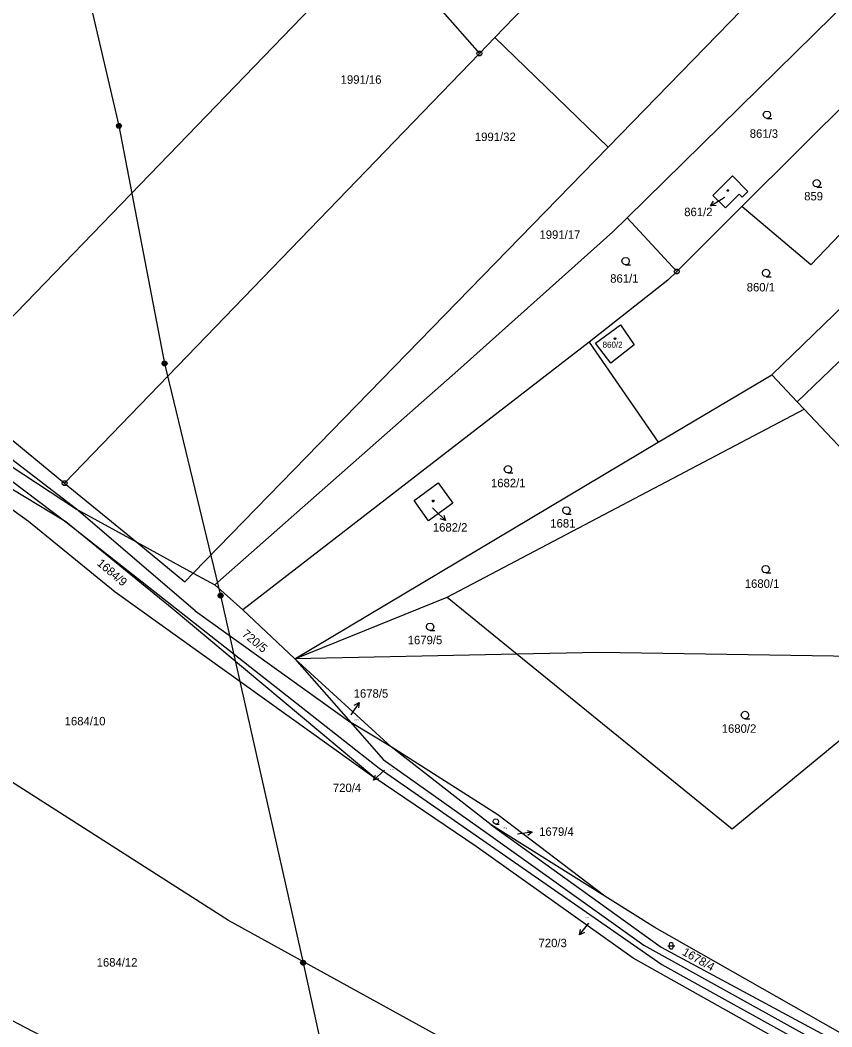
# Model space of a CAD drawing. Extents: x -609861 to -605046, y -1120287 to -1116307.
# Drawn here: x -607842.1 to -607678.8, y -1119072.1 to -1118869.6 of the extents above; entities that cross this region are included whole.
import ezdxf

# ---------------------------------------------------------------- set-up
doc = ezdxf.new("R2010")
doc.units = 0
for name, color, linetype in [('Vrstva 1', 7, 'Continuous'), ('Vrstva 2', 7, 'Continuous'), ('Vrstva 3', 7, 'Continuous'), ('Vrstva 4', 7, 'Continuous'), ('Vrstva 5', 7, 'Continuous'), ('Vrstva 6', 7, 'Continuous'), ('Vrstva 7', 7, 'Continuous'), ('Vrstva 8', 7, 'Continuous')]:
    doc.layers.add(name, color=color, linetype=linetype)

msp = doc.modelspace()

# ---------------------------------------------------------------- linework, layer by layer
at = {"layer": 'Vrstva 1'}
for p, q in [((-607746.59, -1118873.13), (-607707.8, -1118832.95)), ((-607857, -1118943.12), (-607770.06, -1118853.08)), ((-607770.06, -1118853.08), (-607749.66, -1118876.31)), ((-607683.85, -1118854.15), (-607723.78, -1118895.16)), ((-607719.92, -1118909.35), (-607673.97, -1118864.22)), ((-607749.66, -1118876.31), (-607746.59, -1118873.13)), ((-607746.59, -1118873.13), (-607723.78, -1118895.16)), ((-607696.87, -1118907.13), (-607664.07, -1118874.44)), ((-607833.1, -1118962.74), (-607749.66, -1118876.31)), ((-607652.12, -1118886.25), (-607682.97, -1118918.86)), ((-607723.78, -1118895.16), (-607807.24, -1118980.87)), ((-607690.87, -1118940.95), (-607643.68, -1118895.34)), ((-607702.68, -1118904.86), (-607698.75, -1118900.93)), ((-607698.75, -1118900.93), (-607695.65, -1118904.09)), ((-607685.72, -1118946.41), (-607638.56, -1118900.97)), ((-607695.65, -1118904.09), (-607696.81, -1118905.23)), ((-607700.18, -1118907.37), (-607702.68, -1118904.86)), ((-607697.41, -1118904.61), (-607700.18, -1118907.37)), ((-607696.81, -1118905.23), (-607697.41, -1118904.61)), ((-607709.97, -1118920.18), (-607696.87, -1118907.13)), ((-607682.97, -1118918.86), (-607696.87, -1118907.13)), ((-607722.83, -1118912.21), (-607719.92, -1118909.35)), ((-607719.92, -1118909.35), (-607709.97, -1118920.18)), ((-607754.02, -1118940.08), (-607722.83, -1118912.21)), ((-607711.75, -1118921.95), (-607709.97, -1118920.18)), ((-607711.75, -1118921.95), (-607727.56, -1118934.4)), ((-607726.31, -1118934.56), (-607721.28, -1118930.91)), ((-607721.28, -1118930.91), (-607718.52, -1118934.94)), ((-607727.56, -1118934.4), (-607797.26, -1118988.24)), ((-607727.56, -1118934.4), (-607713.72, -1118954.49)), ((-607723.21, -1118938.64), (-607726.31, -1118934.56)), ((-607718.52, -1118934.94), (-607723.21, -1118938.64)), ((-607830.71, -1118968.01), (-607869.56, -1118938.24)), ((-607874.47, -1118939.27), (-607832.84, -1118970.54)), ((-607874.47, -1118939.27), (-607830.71, -1118968.01)), ((-607802.91, -1118983.24), (-607754.02, -1118940.08)), ((-607713.72, -1118954.49), (-607690.87, -1118940.95)), ((-607685.72, -1118946.41), (-607690.87, -1118940.95)), ((-607875.83, -1118944.6), (-607840.39, -1118970.43)), ((-607832.84, -1118970.54), (-607875.83, -1118944.6)), ((-607857, -1118943.12), (-607833.1, -1118962.74)), ((-607684.34, -1118947.87), (-607685.72, -1118946.41)), ((-607756.13, -1118985.71), (-607684.34, -1118947.87)), ((-607672.55, -1118960.38), (-607684.34, -1118947.87)), ((-607786.76, -1118998.1), (-607713.72, -1118954.49)), ((-607833.1, -1118962.74), (-607818.57, -1118974.66)), ((-607762.78, -1118966.25), (-607757.95, -1118962.71)), ((-607757.95, -1118962.71), (-607755.04, -1118966.77)), ((-607759.89, -1118970.33), (-607762.78, -1118966.25)), ((-607755.04, -1118966.77), (-607759.89, -1118970.33)), ((-607806.83, -1118988.42), (-607830.71, -1118968.01)), ((-607830.71, -1118968.01), (-607818.57, -1118974.66)), ((-607840.39, -1118970.43), (-607822.92, -1118984.61)), ((-607832.84, -1118970.54), (-607769.83, -1119020.07)), ((-607811.46, -1118988), (-607832.84, -1118970.54)), ((-607818.57, -1118974.66), (-607808.91, -1118982.59)), ((-607807.24, -1118980.87), (-607808.91, -1118982.59)), ((-607807.24, -1118980.87), (-607802.91, -1118983.24)), ((-607797.26, -1118988.24), (-607802.91, -1118983.24)), ((-607822.92, -1118984.61), (-607770.88, -1119021.89)), ((-607786.76, -1118998.1), (-607756.13, -1118985.71)), ((-607756.13, -1118985.71), (-607742.05, -1118997.17)), ((-607770.88, -1119021.89), (-607811.46, -1118988)), ((-607806.83, -1118988.42), (-607775.53, -1119010.89)), ((-607797.26, -1118988.24), (-607786.76, -1118998.1)), ((-607742.05, -1118997.17), (-607786.76, -1118998.1)), ((-607725.61, -1118996.83), (-607742.05, -1118997.17)), ((-607742.05, -1118997.17), (-607698.85, -1119032.33)), ((-607657.02, -1118997.88), (-607725.61, -1118996.83)), ((-607786.76, -1118998.1), (-607775.53, -1119010.89)), ((-607767.41, -1119015.83), (-607786.76, -1118998.1)), ((-607698.85, -1119032.33), (-607657.02, -1118997.88)), ((-607767.41, -1119015.83), (-607775.53, -1119010.89)), ((-607775.53, -1119010.89), (-607768.99, -1119018.33)), ((-607745.99, -1119029.47), (-607767.41, -1119015.83)), ((-607747.33, -1119031.49), (-607767.41, -1119015.83)), ((-607768.99, -1119018.33), (-607748.28, -1119033.07)), ((-607800.12, -1119050.72), (-607846.27, -1119021.31)), ((-607750.3, -1119035.88), (-607770.88, -1119021.89)), ((-607769.83, -1119020.07), (-607712.95, -1119059.6)), ((-607724.41, -1119045.87), (-607745.99, -1119029.47)), ((-607747.33, -1119031.49), (-607713.09, -1119056.11)), ((-607724.41, -1119045.87), (-607747.33, -1119031.49)), ((-607748.28, -1119033.07), (-607716.62, -1119055.73)), ((-607718.7, -1119058.29), (-607750.3, -1119035.88)), ((-607714.38, -1119052.16), (-607724.41, -1119045.87)), ((-607882.62, -1119050.54), (-607808.39, -1119089.25)), ((-607755.05, -1119075.55), (-607800.12, -1119050.72)), ((-607655.98, -1119085.32), (-607714.38, -1119052.16)), ((-607716.62, -1119055.73), (-607633.73, -1119101.56)), ((-607713.09, -1119056.11), (-607632.64, -1119099.38)), ((-607635.53, -1119104.97), (-607718.7, -1119058.29)), ((-607712.95, -1119059.6), (-607655.15, -1119091.62))]:
    msp.add_line(p, q, dxfattribs=at)
at = {"layer": 'Vrstva 3'}
for points in [[(-607691.83, -1118889.37), (-607692.21, -1118889.27), (-607692.48, -1118889), (-607692.58, -1118888.63), (-607692.48, -1118888.26), (-607692.21, -1118887.99), (-607691.84, -1118887.89), (-607691.47, -1118887.99), (-607691.2, -1118888.26), (-607691.1, -1118888.64), (-607691.2, -1118889.02), (-607691.47, -1118889.29), (-607691.85, -1118889.39), (-607690.85, -1118889.39)], [(-607681.79, -1118903.16), (-607682.17, -1118903.06), (-607682.44, -1118902.79), (-607682.54, -1118902.42), (-607682.44, -1118902.05), (-607682.17, -1118901.78), (-607681.8, -1118901.68), (-607681.43, -1118901.78), (-607681.16, -1118902.05), (-607681.06, -1118902.43), (-607681.16, -1118902.81), (-607681.43, -1118903.08), (-607681.81, -1118903.18), (-607680.81, -1118903.18)], [(-607720.25, -1118918.82), (-607720.63, -1118918.72), (-607720.9, -1118918.45), (-607721, -1118918.08), (-607720.9, -1118917.71), (-607720.63, -1118917.44), (-607720.26, -1118917.34), (-607719.89, -1118917.44), (-607719.62, -1118917.71), (-607719.52, -1118918.09), (-607719.62, -1118918.47), (-607719.89, -1118918.74), (-607720.27, -1118918.84), (-607719.27, -1118918.84)], [(-607691.98, -1118921.2), (-607692.36, -1118921.1), (-607692.63, -1118920.83), (-607692.73, -1118920.46), (-607692.63, -1118920.09), (-607692.36, -1118919.82), (-607691.99, -1118919.72), (-607691.62, -1118919.82), (-607691.35, -1118920.09), (-607691.25, -1118920.47), (-607691.35, -1118920.85), (-607691.62, -1118921.12), (-607692, -1118921.22), (-607691, -1118921.22)], [(-607743.91, -1118960.69), (-607744.29, -1118960.59), (-607744.56, -1118960.32), (-607744.66, -1118959.95), (-607744.56, -1118959.58), (-607744.29, -1118959.31), (-607743.92, -1118959.21), (-607743.55, -1118959.31), (-607743.28, -1118959.58), (-607743.18, -1118959.96), (-607743.28, -1118960.34), (-607743.55, -1118960.61), (-607743.93, -1118960.71), (-607742.93, -1118960.71)], [(-607732.16, -1118968.98), (-607732.54, -1118968.88), (-607732.81, -1118968.61), (-607732.91, -1118968.24), (-607732.81, -1118967.87), (-607732.54, -1118967.6), (-607732.17, -1118967.5), (-607731.8, -1118967.6), (-607731.53, -1118967.87), (-607731.43, -1118968.25), (-607731.53, -1118968.63), (-607731.8, -1118968.9), (-607732.18, -1118969), (-607731.18, -1118969)], [(-607692.04, -1118980.8), (-607692.42, -1118980.7), (-607692.69, -1118980.43), (-607692.79, -1118980.06), (-607692.69, -1118979.69), (-607692.42, -1118979.42), (-607692.05, -1118979.32), (-607691.68, -1118979.42), (-607691.41, -1118979.69), (-607691.31, -1118980.07), (-607691.41, -1118980.45), (-607691.68, -1118980.72), (-607692.06, -1118980.82), (-607691.06, -1118980.82)], [(-607759.58, -1118992.39), (-607759.96, -1118992.29), (-607760.23, -1118992.02), (-607760.33, -1118991.65), (-607760.23, -1118991.28), (-607759.96, -1118991.01), (-607759.59, -1118990.91), (-607759.22, -1118991.01), (-607758.95, -1118991.28), (-607758.85, -1118991.66), (-607758.95, -1118992.04), (-607759.22, -1118992.31), (-607759.6, -1118992.41), (-607758.6, -1118992.41)], [(-607696.25, -1119010.14), (-607696.63, -1119010.04), (-607696.9, -1119009.77), (-607697, -1119009.4), (-607696.9, -1119009.03), (-607696.63, -1119008.76), (-607696.26, -1119008.66), (-607695.89, -1119008.76), (-607695.62, -1119009.03), (-607695.52, -1119009.41), (-607695.62, -1119009.79), (-607695.89, -1119010.06), (-607696.27, -1119010.16), (-607695.27, -1119010.16)], [(-607746.35, -1119031.33), (-607746.616, -1119031.26), (-607746.805, -1119031.071), (-607746.875, -1119030.812), (-607746.805, -1119030.553), (-607746.616, -1119030.364), (-607746.357, -1119030.294), (-607746.098, -1119030.364), (-607745.909, -1119030.553), (-607745.839, -1119030.819), (-607745.909, -1119031.085), (-607746.098, -1119031.274), (-607746.364, -1119031.344), (-607745.664, -1119031.344)], [(-607711.78, -1119055.82), (-607710.891, -1119055.82), (-607710.38, -1119055.82)]]:
    msp.add_lwpolyline(points, dxfattribs=at)
msp.add_lwpolyline([(-607711.43, -1119055.47), (-607711.36, -1119055.267), (-607711.185, -1119055.141), (-607710.968, -1119055.141), (-607710.793, -1119055.267), (-607710.723, -1119055.47), (-607710.723, -1119056.17), (-607710.793, -1119056.373), (-607710.968, -1119056.499), (-607711.185, -1119056.499), (-607711.36, -1119056.373), (-607711.43, -1119056.17)], close=True, dxfattribs=at)
at = {"layer": 'Vrstva 4'}
msp.add_line((-607818.57, -1118974.66), (-607807.24, -1118980.87), dxfattribs=at)
at = {"layer": 'Vrstva 5'}
for points in [[(-607699.6, -1118903.73), (-607699.51, -1118903.88), (-607699.6, -1118904.03), (-607699.78, -1118904.03), (-607699.87, -1118903.88), (-607699.78, -1118903.73)], [(-607722.28, -1118933.53), (-607722.19, -1118933.68), (-607722.28, -1118933.83), (-607722.46, -1118933.83), (-607722.55, -1118933.68), (-607722.46, -1118933.53)], [(-607758.87, -1118966.2), (-607758.78, -1118966.35), (-607758.87, -1118966.5), (-607759.05, -1118966.5), (-607759.14, -1118966.35), (-607759.05, -1118966.2)]]:
    msp.add_lwpolyline(points, close=True, dxfattribs=at)
at = {"layer": 'Vrstva 6'}
for p, q in [((-607833.87, -1118840.92), (-607822.18, -1118890.89)), ((-607822.18, -1118890.89), (-607813.01, -1118938.68)), ((-607813.01, -1118938.68), (-607801.73, -1118985.39)), ((-607801.73, -1118985.39), (-607785.13, -1119059.24)), ((-607785.13, -1119059.24), (-607770.52, -1119125.95))]:
    msp.add_line(p, q, dxfattribs=at)
for points in [[(-607822.33, -1118890.41), (-607822.02, -1118890.41), (-607821.77, -1118890.59), (-607821.67, -1118890.88), (-607821.77, -1118891.17), (-607822.02, -1118891.35), (-607822.33, -1118891.35), (-607822.58, -1118891.17), (-607822.68, -1118890.88), (-607822.58, -1118890.59), (-607822.33, -1118890.41), (-607822.3, -1118890.45), (-607822.06, -1118890.45), (-607821.9, -1118890.53), (-607822.46, -1118890.53), (-607822.54, -1118890.61), (-607821.82, -1118890.61), (-607821.82, -1118890.69), (-607822.54, -1118890.69), (-607822.58, -1118890.77), (-607821.78, -1118890.77), (-607821.74, -1118890.85), (-607822.62, -1118890.85), (-607822.62, -1118890.93), (-607821.74, -1118890.93), (-607821.77, -1118891.01), (-607822.58, -1118891.01), (-607822.57, -1118891.09), (-607821.76, -1118891.09), (-607821.81, -1118891.17), (-607822.53, -1118891.17), (-607822.45, -1118891.25), (-607821.89, -1118891.25), (-607822, -1118891.33), (-607822.34, -1118891.33)], [(-607813.16, -1118938.2), (-607812.85, -1118938.2), (-607812.6, -1118938.38), (-607812.5, -1118938.67), (-607812.6, -1118938.96), (-607812.85, -1118939.14), (-607813.16, -1118939.14), (-607813.41, -1118938.96), (-607813.51, -1118938.67), (-607813.41, -1118938.38), (-607813.16, -1118938.2), (-607813.13, -1118938.24), (-607812.89, -1118938.24), (-607812.73, -1118938.32), (-607813.29, -1118938.32), (-607813.37, -1118938.4), (-607812.65, -1118938.4), (-607812.65, -1118938.48), (-607813.37, -1118938.48), (-607813.41, -1118938.56), (-607812.61, -1118938.56), (-607812.57, -1118938.64), (-607813.45, -1118938.64), (-607813.45, -1118938.72), (-607812.57, -1118938.72), (-607812.6, -1118938.8), (-607813.41, -1118938.8), (-607813.4, -1118938.88), (-607812.59, -1118938.88), (-607812.64, -1118938.96), (-607813.36, -1118938.96), (-607813.28, -1118939.04), (-607812.72, -1118939.04), (-607812.83, -1118939.12), (-607813.17, -1118939.12)], [(-607801.88, -1118984.91), (-607801.57, -1118984.91), (-607801.32, -1118985.09), (-607801.22, -1118985.38), (-607801.32, -1118985.67), (-607801.57, -1118985.85), (-607801.88, -1118985.85), (-607802.13, -1118985.67), (-607802.23, -1118985.38), (-607802.13, -1118985.09), (-607801.88, -1118984.91), (-607801.85, -1118984.95), (-607801.61, -1118984.95), (-607801.45, -1118985.03), (-607802.01, -1118985.03), (-607802.09, -1118985.11), (-607801.37, -1118985.11), (-607801.37, -1118985.19), (-607802.09, -1118985.19), (-607802.13, -1118985.27), (-607801.33, -1118985.27), (-607801.29, -1118985.35), (-607802.17, -1118985.35), (-607802.17, -1118985.43), (-607801.29, -1118985.43), (-607801.32, -1118985.51), (-607802.13, -1118985.51), (-607802.12, -1118985.59), (-607801.31, -1118985.59), (-607801.36, -1118985.67), (-607802.08, -1118985.67), (-607802, -1118985.75), (-607801.44, -1118985.75), (-607801.55, -1118985.83), (-607801.89, -1118985.83)], [(-607785.28, -1119058.76), (-607784.97, -1119058.76), (-607784.72, -1119058.94), (-607784.62, -1119059.23), (-607784.72, -1119059.52), (-607784.97, -1119059.7), (-607785.28, -1119059.7), (-607785.53, -1119059.52), (-607785.63, -1119059.23), (-607785.53, -1119058.94), (-607785.28, -1119058.76), (-607785.25, -1119058.8), (-607785.01, -1119058.8), (-607784.85, -1119058.88), (-607785.41, -1119058.88), (-607785.49, -1119058.96), (-607784.77, -1119058.96), (-607784.77, -1119059.04), (-607785.49, -1119059.04), (-607785.53, -1119059.12), (-607784.73, -1119059.12), (-607784.69, -1119059.2), (-607785.57, -1119059.2), (-607785.57, -1119059.28), (-607784.69, -1119059.28), (-607784.72, -1119059.36), (-607785.53, -1119059.36), (-607785.52, -1119059.44), (-607784.71, -1119059.44), (-607784.76, -1119059.52), (-607785.48, -1119059.52), (-607785.4, -1119059.6), (-607784.84, -1119059.6), (-607784.95, -1119059.68), (-607785.29, -1119059.68)]]:
    msp.add_lwpolyline(points, dxfattribs=at)
at = {"layer": 'Vrstva 7'}
for p, q in [((-607703.185, -1118906.962), (-607700.6, -1118905.44)), ((-607700.36, -1118905.29), (-607700.6, -1118905.44)), ((-607759.1, -1118967.7), (-607758.62, -1118968.18)), ((-607756.48, -1118970.282), (-607758.62, -1118968.18)), ((-607773.87, -1119006.854), (-607775.55, -1119009.34)), ((-607770.971, -1119022.529), (-607768.77, -1119020.49)), ((-607739.026, -1119032.986), (-607742, -1119033.38)), ((-607729.538, -1119053.642), (-607727.65, -1119051.31))]:
    msp.add_line(p, q, dxfattribs=at)
for points in [[(-607702.07, -1118906.886), (-607703.185, -1118906.962), (-607702.577, -1118906.024)], [(-607756.843, -1118969.225), (-607756.48, -1118970.282), (-607757.543, -1118969.938)], [(-607774.845, -1119007.403), (-607773.87, -1119006.854), (-607774.016, -1119007.963)], [(-607769.897, -1119022.216), (-607770.971, -1119022.529), (-607770.577, -1119021.482)], [(-607740.083, -1119032.622), (-607739.026, -1119032.986), (-607739.952, -1119033.613)], [(-607728.52, -1119053.179), (-607729.538, -1119053.642), (-607729.297, -1119052.55)]]:
    msp.add_lwpolyline(points, dxfattribs=at)
at = {"layer": 'Vrstva 8'}
for p, q in [((-607749.78, -1118876.31), (-607749.54, -1118876.31)), ((-607710.09, -1118920.18), (-607709.85, -1118920.18)), ((-607833.22, -1118962.74), (-607832.98, -1118962.74))]:
    msp.add_line(p, q, dxfattribs=at)
for points in [[(-607749.51, -1118875.83), (-607749.26, -1118876.01), (-607749.16, -1118876.3), (-607749.26, -1118876.59), (-607749.51, -1118876.77), (-607749.82, -1118876.77), (-607750.07, -1118876.59), (-607750.17, -1118876.3), (-607750.07, -1118876.01), (-607749.82, -1118875.83)], [(-607709.82, -1118919.7), (-607709.57, -1118919.88), (-607709.47, -1118920.17), (-607709.57, -1118920.46), (-607709.82, -1118920.64), (-607710.13, -1118920.64), (-607710.38, -1118920.46), (-607710.48, -1118920.17), (-607710.38, -1118919.88), (-607710.13, -1118919.7)], [(-607832.95, -1118962.26), (-607832.7, -1118962.44), (-607832.6, -1118962.73), (-607832.7, -1118963.02), (-607832.95, -1118963.2), (-607833.26, -1118963.2), (-607833.51, -1118963.02), (-607833.61, -1118962.73), (-607833.51, -1118962.44), (-607833.26, -1118962.26)]]:
    msp.add_lwpolyline(points, close=True, dxfattribs=at)

# ---------------------------------------------------------------- texts
at = {"layer": 'Vrstva 2'}
for s, height, p in [('1991/16', 1.7, (-607777.577, -1118882.41)), ('1991/32', 1.7, (-607750.576, -1118893.93)), ('861/3', 1.7, (-607695.279, -1118893.28)), ('859', 1.7, (-607684.333, -1118905.87)), ('861/2', 0.1, (-607700.547, -1118905.29)), ('1991/17', 1.7, (-607737.577, -1118913.6)), ('861/1', 1.7, (-607723.354, -1118922.43)), ('860/1', 1.7, (-607695.893, -1118924.19)), ('860/2', 1.2, (-607724.882, -1118935.5)), ('1682/1', 1.7, (-607747.337, -1118963.58)), ('1682/2', 0.1, (-607759.332, -1118967.7)), ('1681', 1.7, (-607735.407, -1118971.68)), ('1680/1', 1.7, (-607696.277, -1118983.82)), ('1679/5', 1.7, (-607764.087, -1118995.17)), ('1684/10', 1.7, (-607833.097, -1119011.48)), ('1678/5', 0.2, (-607774.794, -1119010.56)), ('1680/2', 1.7, (-607700.917, -1119012.98)), ('720/4', 0.2, (-607767.662, -1119020.47)), ('1679/4', 0.2, (-607744.944, -1119032.28)), ('720/3', 0.2, (-607728.382, -1119050.27)), ('1684/12', 1.7, (-607826.657, -1119060.01))]:
    msp.add_text(s, height=height, dxfattribs=at).set_placement(p)
for s, rotation, p in [('1684/9', 319.48127, (-607826.721, -1118979.105)), ('720/5', 320.398, (-607797.567, -1118993.361)), ('1678/4', 330.31017, (-607709.019, -1119057.555))]:
    msp.add_text(s, height=1.7, rotation=rotation, dxfattribs=at).set_placement(p)
at = {"layer": 'Vrstva 7'}
for s, p in [('861/2', (-607708.466, -1118909.04)), ('1682/2', (-607759.028, -1118972.5)), ('1678/5', (-607774.957, -1119005.92)), ('720/4', (-607779.135, -1119024.9)), ('1679/4', (-607737.647, -1119033.71)), ('720/3', (-607737.769, -1119056.11))]:
    msp.add_text(s, height=1.7, dxfattribs=at).set_placement(p)

doc.saveas('drawing.dxf')
